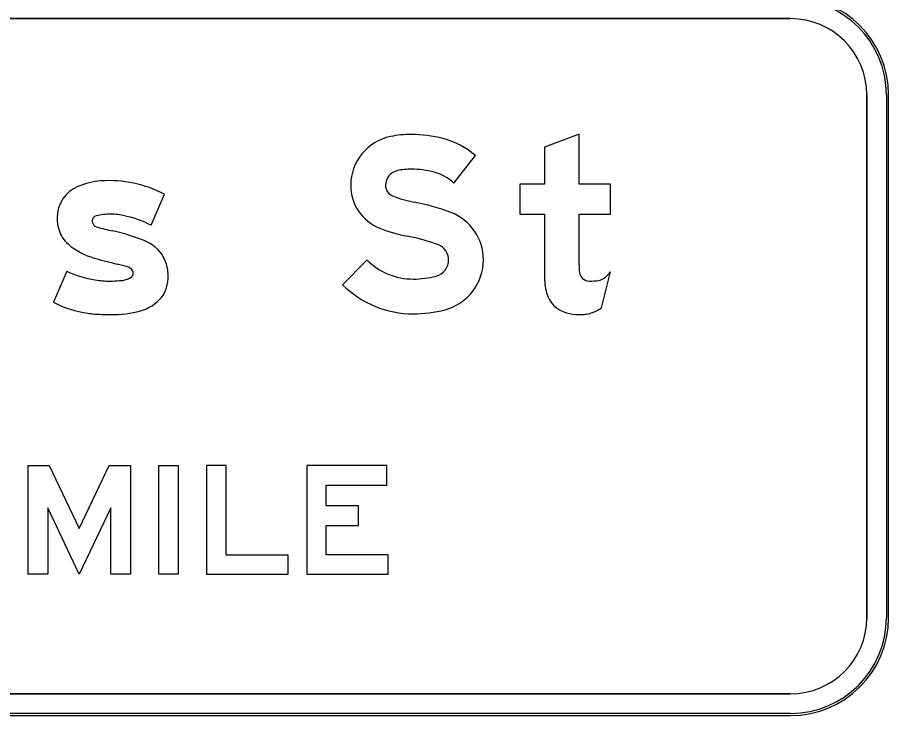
# Model space of a CAD drawing. Extents: x 1806251 to 1809821, y 414895 to 422886.
# Drawn here: x 1809677.605 to 1809678.406, y 415082.05 to 415082.692 of the extents above; entities that cross this region are included whole.
import ezdxf

# ---------------------------------------------------------------- set-up
doc = ezdxf.new("R2010")
doc.units = 0
for name, color, linetype in [('GSBWFILL', 7, 'Continuous'), ('GSCOLORFILL', 7, 'Continuous'), ('GSOUTLINE', 7, 'Continuous')]:
    doc.layers.add(name, color=color, linetype=linetype)

msp = doc.modelspace()

# ---------------------------------------------------------------- linework, layer by layer
at = {"layer": 'GSBWFILL'}
for p, q in [((1809676.87459, 415082.69107), (1809678.31559, 415082.69107)), ((1809678.38559, 415082.62107), (1809678.38559, 415082.14007)), ((1809678.40559, 415082.14007), (1809678.40559, 415082.62107)), ((1809677.72787, 415082.50101), (1809677.7403, 415082.52953)), ((1809677.65051, 415082.4588), (1809677.63808, 415082.43028)), ((1809678.14166, 415082.42505), (1809678.15008, 415082.45817)), ((1809677.63808, 415082.43028), (1809677.63808, 415082.43028)), ((1809678.31559, 415082.07007), (1809676.87479, 415082.07007)), ((1809676.87479, 415082.05007), (1809678.31559, 415082.05007))]:
    msp.add_line(p, q, dxfattribs=at)
for points in [[(1809678.12128, 415082.46447), (1809678.12128, 415082.51127), (1809678.15008, 415082.51127), (1809678.15008, 415082.53887), (1809678.12128, 415082.53887), (1809678.12128, 415082.58487), (1809678.08928, 415082.57274), (1809678.08928, 415082.53887), (1809678.06688, 415082.53887), (1809678.06688, 415082.51127), (1809678.08928, 415082.51127), (1809678.08928, 415082.4548)], [(1809678.00609, 415082.53984), (1809678.02588, 415082.56509)], [(1809677.92621, 415082.46909), (1809677.90368, 415082.44637)]]:
    msp.add_lwpolyline(points, dxfattribs=at)
for points in [[(1809677.66188, 415082.222), (1809677.68949, 415082.28007), (1809677.70888, 415082.28007), (1809677.70888, 415082.18007), (1809677.69088, 415082.18007), (1809677.69088, 415082.24107), (1809677.66188, 415082.18007), (1809677.63288, 415082.24107), (1809677.63288, 415082.18007), (1809677.61488, 415082.18007), (1809677.61488, 415082.28007), (1809677.63427, 415082.28007)], [(1809677.73488, 415082.18007), (1809677.73488, 415082.28007), (1809677.75288, 415082.28007), (1809677.75288, 415082.18007)], [(1809677.85388, 415082.18007), (1809677.85388, 415082.19757), (1809677.79688, 415082.19757), (1809677.79688, 415082.28007), (1809677.77888, 415082.28007), (1809677.77888, 415082.18007)], [(1809677.94588, 415082.19807), (1809677.88888, 415082.19807), (1809677.88888, 415082.22497), (1809677.91838, 415082.22497), (1809677.91838, 415082.24297), (1809677.88888, 415082.24297), (1809677.88888, 415082.26207), (1809677.94438, 415082.26207), (1809677.94438, 415082.28007), (1809677.87088, 415082.28007), (1809677.87088, 415082.18007), (1809677.94588, 415082.18007)]]:
    msp.add_lwpolyline(points, close=True, dxfattribs=at)
for centre, radius, start, end in [((1809678.31559, 415082.62107), 0.09, 0, 90), ((1809678.31559, 415082.62107), 0.07, 0, 90), ((1809677.67283, 415082.50786), 0.03136, 112.80409, 180), ((1809677.68655, 415082.47522), 0.06676, 94.08966, 112.80409), ((1809677.68937, 415082.43239), 0.10968, 62.33222, 93.96006), ((1809677.6906, 415082.45576), 0.05552, 90, 103.73705), ((1809677.6906, 415082.45871), 0.05257, 75.32982, 90), ((1809677.67893, 415082.50786), 0.03746, 180, 197.70339), ((1809677.67846, 415082.505), 0.0048, 102.54265, 180), ((1809677.67926, 415082.505), 0.0056, 180, 255.47478), ((1809677.68691, 415082.42409), 0.08715, 61.96012, 78.74488), ((1809677.66992, 415082.50498), 0.028, 197.70339, 228.98005), ((1809677.71369, 415082.61362), 0.11953, 252.55271, 259.91619), ((1809677.65093, 415082.31126), 0.18935, 68.11449, 77.23402), ((1809677.70928, 415082.45481), 0.0344, 0, 69.18818), ((1809677.69244, 415082.53087), 0.06232, 228.98005, 254.40467), ((1809677.78263, 415082.8407), 0.385, 253.87326, 257.11268), ((1809677.65671, 415082.29729), 0.17282, 73.25622, 76.59824), ((1809677.70379, 415082.45509), 0.00815, 28.38093, 70.61944), ((1809677.6907, 415082.54484), 0.09496, 244.95933, 261.41283), ((1809677.7078, 415082.45652), 0.0037, 305.96111, 0), ((1809677.70569, 415082.45652), 0.00581, 0, 24.86425), ((1809677.70353, 415082.45481), 0.04016, 343.62265, 0), ((1809677.69004, 415082.52246), 0.07278, 259.29816, 270), ((1809677.69004, 415082.54103), 0.09135, 270, 275.54791), ((1809677.69827, 415082.47177), 0.02167, 271.59402, 302.67994), ((1809677.71903, 415082.45025), 0.024, 319.73239, 343.62265), ((1809677.70789, 415082.45915), 0.03825, 285.62268, 320.35237), ((1809677.68372, 415082.51794), 0.09883, 242.49619, 261.8695), ((1809677.69106, 415082.52765), 0.10878, 270, 284.44353), ((1809677.68106, 415082.4993), 0.08, 261.8695, 265.15197), ((1809677.69106, 415082.61539), 0.19652, 265.10761, 270), ((1809678.31559, 415082.14007), 0.09, 270, 0), ((1809678.31559, 415082.14007), 0.07, 270, 0)]:
    msp.add_arc(centre, radius, start, end, dxfattribs=at)
for centre, major_axis, start_param, end_param in [((1809677.95713, 415082.53777), (0, 0.04583), 0.202758, 1.570796), ((1809677.96688, 415082.49034), (0, 0.09425), 0, 0.202758), ((1809677.96688, 415082.46901), (0, 0.11558), 6.026234, 6.283185), ((1809677.9776, 415082.50983), (0, 0.07338), 5.565152, 6.026234), ((1809677.95713, 415082.53777), (0, 0.01383), 0.202758, 1.570796), ((1809677.96688, 415082.49034), (0, 0.06225), 0, 0.202758), ((1809677.96688, 415082.46901), (0, 0.08358), 6.026234, 6.283185), ((1809677.9776, 415082.50983), (0, 0.04138), 5.523837, 6.026234), ((1809677.95375, 415082.53777), (0, 0.04246), 1.570796, 2.761249), ((1809677.95375, 415082.53777), (0, 0.01046), 1.570796, 2.761249), ((1809677.98862, 415082.62498), (0, 0.10439), 2.761249, 2.95744), ((1809677.93384, 415082.33086), (0, 0.19479), 5.918637, 6.099033), ((1809677.98667, 415082.4693), (0, 0.04661), 4.712389, 5.918637), ((1809677.98862, 415082.62498), (0, 0.13639), 2.761249, 2.95744), ((1809677.93384, 415082.33086), (0, 0.16279), 5.918637, 6.099033), ((1809677.98667, 415082.4693), (0, 0.01461), 4.712389, 5.918637), ((1809677.96883, 415082.51209), (0, 0.06053), 2.360607, 3.141593), ((1809677.98575, 415082.4693), (0, 0.01553), 3.401517, 4.712389), ((1809677.98575, 415082.4693), (0, 0.04753), 3.401517, 4.712389), ((1809678.3216, 415082.46447), (0, 0.20031), 1.570796, 1.606005), ((1809678.15137, 415082.4548), (0, 0.06209), 1.570796, 1.830698), ((1809678.13048, 415082.45898), (0, 0.0092), 1.74085, 2.407828), ((1809678.12902, 415082.47388), (0, 0.02627), 3.756278, 4.071638), ((1809677.96883, 415082.51209), (0, 0.09253), 2.360607, 3.141593), ((1809677.96883, 415082.53294), (0, 0.08139), 3.141593, 3.401517), ((1809678.13077, 415082.4593), (0, 0.00963), 2.407828, 3.141593), ((1809678.13077, 415082.5002), (0, 0.05053), 3.141593, 3.310762), ((1809678.13725, 415082.46222), (0, 0.012), 3.310762, 3.756278), ((1809678.1165, 415082.44553), (0, 0.026), 1.830698, 2.869526), ((1809677.96883, 415082.53294), (0, 0.11339), 3.141593, 3.401517), ((1809678.12026, 415082.45652), (0, 0.03807), 3.427755, 3.738844), ((1809678.12128, 415082.46269), (0, 0.04381), 2.869526, 3.141593), ((1809678.12128, 415082.48197), (0, 0.0631), 3.141593, 3.205734), ((1809678.12366, 415082.44495), (0, 0.026), 3.205734, 3.427755)]:
    msp.add_ellipse(centre, major_axis=major_axis, ratio=0.999997, start_param=start_param, end_param=end_param, dxfattribs=at)
at = {"layer": 'GSCOLORFILL'}
for p, q in [((1809676.87459, 415082.69107), (1809678.31559, 415082.69107)), ((1809678.38559, 415082.62107), (1809678.38559, 415082.14007)), ((1809678.40359, 415082.62107), (1809678.40359, 415082.14007)), ((1809678.40559, 415082.14007), (1809678.40559, 415082.62107)), ((1809678.40559, 415082.14007), (1809678.40559, 415082.62107)), ((1809678.40559, 415082.14007), (1809678.40559, 415082.62107)), ((1809677.72787, 415082.50101), (1809677.7403, 415082.52953)), ((1809677.65051, 415082.4588), (1809677.63808, 415082.43028)), ((1809678.14166, 415082.42505), (1809678.15008, 415082.45817)), ((1809677.63808, 415082.43028), (1809677.63808, 415082.43028)), ((1809678.31559, 415082.07007), (1809676.87479, 415082.07007)), ((1809676.87459, 415082.05007), (1809678.31559, 415082.05007)), ((1809678.31559, 415082.05207), (1809676.87461, 415082.05207)), ((1809676.87461, 415082.05007), (1809678.31559, 415082.05007)), ((1809676.87479, 415082.05007), (1809678.31559, 415082.05007))]:
    msp.add_line(p, q, dxfattribs=at)
for points in [[(1809678.12128, 415082.46447), (1809678.12128, 415082.51127), (1809678.15008, 415082.51127), (1809678.15008, 415082.53887), (1809678.12128, 415082.53887), (1809678.12128, 415082.58487), (1809678.08928, 415082.57274), (1809678.08928, 415082.53887), (1809678.06688, 415082.53887), (1809678.06688, 415082.51127), (1809678.08928, 415082.51127), (1809678.08928, 415082.4548)], [(1809678.00609, 415082.53984), (1809678.02588, 415082.56509)], [(1809677.92621, 415082.46909), (1809677.90368, 415082.44637)]]:
    msp.add_lwpolyline(points, dxfattribs=at)
for points in [[(1809677.66188, 415082.222), (1809677.68949, 415082.28007), (1809677.70888, 415082.28007), (1809677.70888, 415082.18007), (1809677.69088, 415082.18007), (1809677.69088, 415082.24107), (1809677.66188, 415082.18007), (1809677.63288, 415082.24107), (1809677.63288, 415082.18007), (1809677.61488, 415082.18007), (1809677.61488, 415082.28007), (1809677.63427, 415082.28007)], [(1809677.73488, 415082.18007), (1809677.73488, 415082.28007), (1809677.75288, 415082.28007), (1809677.75288, 415082.18007)], [(1809677.85388, 415082.18007), (1809677.85388, 415082.19757), (1809677.79688, 415082.19757), (1809677.79688, 415082.28007), (1809677.77888, 415082.28007), (1809677.77888, 415082.18007)], [(1809677.94588, 415082.19807), (1809677.88888, 415082.19807), (1809677.88888, 415082.22497), (1809677.91838, 415082.22497), (1809677.91838, 415082.24297), (1809677.88888, 415082.24297), (1809677.88888, 415082.26207), (1809677.94438, 415082.26207), (1809677.94438, 415082.28007), (1809677.87088, 415082.28007), (1809677.87088, 415082.18007), (1809677.94588, 415082.18007)]]:
    msp.add_lwpolyline(points, close=True, dxfattribs=at)
for centre, radius, start, end in [((1809678.31559, 415082.62107), 0.09, 0, 90), ((1809678.31559, 415082.62107), 0.09, 0, 90), ((1809678.31559, 415082.62107), 0.09, 0, 90), ((1809678.31559, 415082.62107), 0.088, 0, 90), ((1809678.31559, 415082.62107), 0.07, 0, 90), ((1809677.67283, 415082.50786), 0.03136, 112.80409, 180), ((1809677.68655, 415082.47522), 0.06676, 94.08966, 112.80409), ((1809677.68937, 415082.43239), 0.10968, 62.33222, 93.96006), ((1809677.6906, 415082.45576), 0.05552, 90, 103.73705), ((1809677.6906, 415082.45871), 0.05257, 75.32982, 90), ((1809677.67893, 415082.50786), 0.03746, 180, 197.70339), ((1809677.67846, 415082.505), 0.0048, 102.54265, 180), ((1809677.67926, 415082.505), 0.0056, 180, 255.47478), ((1809677.68691, 415082.42409), 0.08715, 61.96012, 78.74488), ((1809677.66992, 415082.50498), 0.028, 197.70339, 228.98005), ((1809677.71369, 415082.61362), 0.11953, 252.55271, 259.91619), ((1809677.65093, 415082.31126), 0.18935, 68.11449, 77.23402), ((1809677.70928, 415082.45481), 0.0344, 0, 69.18818), ((1809677.69244, 415082.53087), 0.06232, 228.98005, 254.40467), ((1809677.78263, 415082.8407), 0.385, 253.87326, 257.11268), ((1809677.65671, 415082.29729), 0.17282, 73.25622, 76.59824), ((1809677.70379, 415082.45509), 0.00815, 28.38093, 70.61944), ((1809677.6907, 415082.54484), 0.09496, 244.95933, 261.41283), ((1809677.7078, 415082.45652), 0.0037, 305.96111, 0), ((1809677.70569, 415082.45652), 0.00581, 0, 24.86425), ((1809677.70353, 415082.45481), 0.04016, 343.62265, 0), ((1809677.69004, 415082.52246), 0.07278, 259.29816, 270), ((1809677.69004, 415082.54103), 0.09135, 270, 275.54791), ((1809677.69827, 415082.47177), 0.02167, 271.59402, 302.67994), ((1809677.71903, 415082.45025), 0.024, 319.73239, 343.62265), ((1809677.70789, 415082.45915), 0.03825, 285.62268, 320.35237), ((1809677.68372, 415082.51794), 0.09883, 242.49619, 261.8695), ((1809677.69106, 415082.52765), 0.10878, 270, 284.44353), ((1809677.68106, 415082.4993), 0.08, 261.8695, 265.15197), ((1809677.69106, 415082.61539), 0.19652, 265.10761, 270), ((1809678.31559, 415082.14007), 0.09, 270, 0), ((1809678.31559, 415082.14007), 0.09, 270, 0), ((1809678.31559, 415082.14007), 0.07, 270, 0), ((1809678.31559, 415082.14007), 0.09, 270, 0), ((1809678.31559, 415082.14007), 0.088, 270, 0)]:
    msp.add_arc(centre, radius, start, end, dxfattribs=at)
for centre, major_axis, start_param, end_param in [((1809677.95713, 415082.53777), (0, 0.04583), 0.202758, 1.570796), ((1809677.96688, 415082.49034), (0, 0.09425), 0, 0.202758), ((1809677.96688, 415082.46901), (0, 0.11558), 6.026234, 6.283185), ((1809677.9776, 415082.50983), (0, 0.07338), 5.565152, 6.026234), ((1809677.95713, 415082.53777), (0, 0.01383), 0.202758, 1.570796), ((1809677.96688, 415082.49034), (0, 0.06225), 0, 0.202758), ((1809677.96688, 415082.46901), (0, 0.08358), 6.026234, 6.283185), ((1809677.9776, 415082.50983), (0, 0.04138), 5.523837, 6.026234), ((1809677.95375, 415082.53777), (0, 0.04246), 1.570796, 2.761249), ((1809677.95375, 415082.53777), (0, 0.01046), 1.570796, 2.761249), ((1809677.98862, 415082.62498), (0, 0.10439), 2.761249, 2.95744), ((1809677.93384, 415082.33086), (0, 0.19479), 5.918637, 6.099033), ((1809677.98667, 415082.4693), (0, 0.04661), 4.712389, 5.918637), ((1809677.98862, 415082.62498), (0, 0.13639), 2.761249, 2.95744), ((1809677.93384, 415082.33086), (0, 0.16279), 5.918637, 6.099033), ((1809677.98667, 415082.4693), (0, 0.01461), 4.712389, 5.918637), ((1809677.96883, 415082.51209), (0, 0.06053), 2.360607, 3.141593), ((1809677.98575, 415082.4693), (0, 0.01553), 3.401517, 4.712389), ((1809677.98575, 415082.4693), (0, 0.04753), 3.401517, 4.712389), ((1809678.3216, 415082.46447), (0, 0.20031), 1.570796, 1.606005), ((1809678.15137, 415082.4548), (0, 0.06209), 1.570796, 1.830698), ((1809678.13048, 415082.45898), (0, 0.0092), 1.74085, 2.407828), ((1809678.12902, 415082.47388), (0, 0.02627), 3.756278, 4.071638), ((1809677.96883, 415082.51209), (0, 0.09253), 2.360607, 3.141593), ((1809677.96883, 415082.53294), (0, 0.08139), 3.141593, 3.401517), ((1809678.13077, 415082.4593), (0, 0.00963), 2.407828, 3.141593), ((1809678.13077, 415082.5002), (0, 0.05053), 3.141593, 3.310762), ((1809678.13725, 415082.46222), (0, 0.012), 3.310762, 3.756278), ((1809678.1165, 415082.44553), (0, 0.026), 1.830698, 2.869526), ((1809677.96883, 415082.53294), (0, 0.11339), 3.141593, 3.401517), ((1809678.12026, 415082.45652), (0, 0.03807), 3.427755, 3.738844), ((1809678.12128, 415082.46269), (0, 0.04381), 2.869526, 3.141593), ((1809678.12128, 415082.48197), (0, 0.0631), 3.141593, 3.205734), ((1809678.12366, 415082.44495), (0, 0.026), 3.205734, 3.427755)]:
    msp.add_ellipse(centre, major_axis=major_axis, ratio=0.999997, start_param=start_param, end_param=end_param, dxfattribs=at)
at = {"layer": 'GSOUTLINE'}
for p, q in [((1809678.31559, 415082.69107), (1809676.87459, 415082.69107)), ((1809678.38559, 415082.14007), (1809678.38559, 415082.62107)), ((1809678.40559, 415082.14007), (1809678.40559, 415082.62107)), ((1809677.72787, 415082.50101), (1809677.7403, 415082.52953)), ((1809677.65051, 415082.4588), (1809677.63808, 415082.43028)), ((1809678.14166, 415082.42505), (1809678.15008, 415082.45817)), ((1809677.63808, 415082.43028), (1809677.63808, 415082.43028)), ((1809676.87459, 415082.07007), (1809678.31559, 415082.07007)), ((1809676.87459, 415082.05007), (1809678.31559, 415082.05007))]:
    msp.add_line(p, q, dxfattribs=at)
for points in [[(1809678.12128, 415082.46447), (1809678.12128, 415082.51127), (1809678.15008, 415082.51127), (1809678.15008, 415082.53887), (1809678.12128, 415082.53887), (1809678.12128, 415082.58487), (1809678.08928, 415082.57274), (1809678.08928, 415082.53887), (1809678.06688, 415082.53887), (1809678.06688, 415082.51127), (1809678.08928, 415082.51127), (1809678.08928, 415082.4548)], [(1809678.00609, 415082.53984), (1809678.02588, 415082.56509)], [(1809677.92621, 415082.46909), (1809677.90368, 415082.44637)]]:
    msp.add_lwpolyline(points, dxfattribs=at)
for points in [[(1809677.66188, 415082.222), (1809677.68949, 415082.28007), (1809677.70888, 415082.28007), (1809677.70888, 415082.18007), (1809677.69088, 415082.18007), (1809677.69088, 415082.24107), (1809677.66188, 415082.18007), (1809677.63288, 415082.24107), (1809677.63288, 415082.18007), (1809677.61488, 415082.18007), (1809677.61488, 415082.28007), (1809677.63427, 415082.28007)], [(1809677.73488, 415082.18007), (1809677.73488, 415082.28007), (1809677.75288, 415082.28007), (1809677.75288, 415082.18007)], [(1809677.85388, 415082.18007), (1809677.85388, 415082.19757), (1809677.79688, 415082.19757), (1809677.79688, 415082.28007), (1809677.77888, 415082.28007), (1809677.77888, 415082.18007)], [(1809677.94588, 415082.19807), (1809677.88888, 415082.19807), (1809677.88888, 415082.22497), (1809677.91838, 415082.22497), (1809677.91838, 415082.24297), (1809677.88888, 415082.24297), (1809677.88888, 415082.26207), (1809677.94438, 415082.26207), (1809677.94438, 415082.28007), (1809677.87088, 415082.28007), (1809677.87088, 415082.18007), (1809677.94588, 415082.18007)]]:
    msp.add_lwpolyline(points, close=True, dxfattribs=at)
for centre, radius, start, end in [((1809678.31559, 415082.62107), 0.09, 0, 90), ((1809678.31559, 415082.62107), 0.07, 0, 90), ((1809677.67283, 415082.50786), 0.03136, 112.80409, 180), ((1809677.68655, 415082.47522), 0.06676, 94.08966, 112.80409), ((1809677.68937, 415082.43239), 0.10968, 62.33222, 93.96006), ((1809677.6906, 415082.45576), 0.05552, 90, 103.73705), ((1809677.6906, 415082.45871), 0.05257, 75.32982, 90), ((1809677.67893, 415082.50786), 0.03746, 180, 197.70339), ((1809677.67846, 415082.505), 0.0048, 102.54265, 180), ((1809677.67926, 415082.505), 0.0056, 180, 255.47478), ((1809677.68691, 415082.42409), 0.08715, 61.96012, 78.74488), ((1809677.66992, 415082.50498), 0.028, 197.70339, 228.98005), ((1809677.71369, 415082.61362), 0.11953, 252.55271, 259.91619), ((1809677.65093, 415082.31126), 0.18935, 68.11449, 77.23402), ((1809677.70928, 415082.45481), 0.0344, 0, 69.18818), ((1809677.69244, 415082.53087), 0.06232, 228.98005, 254.40467), ((1809677.78263, 415082.8407), 0.385, 253.87326, 257.11268), ((1809677.65671, 415082.29729), 0.17282, 73.25622, 76.59824), ((1809677.70379, 415082.45509), 0.00815, 28.38093, 70.61944), ((1809677.6907, 415082.54484), 0.09496, 244.95933, 261.41283), ((1809677.7078, 415082.45652), 0.0037, 305.96111, 0), ((1809677.70569, 415082.45652), 0.00581, 0, 24.86425), ((1809677.70353, 415082.45481), 0.04016, 343.62265, 0), ((1809677.69004, 415082.52246), 0.07278, 259.29816, 270), ((1809677.69004, 415082.54103), 0.09135, 270, 275.54791), ((1809677.69827, 415082.47177), 0.02167, 271.59402, 302.67994), ((1809677.71903, 415082.45025), 0.024, 319.73239, 343.62265), ((1809677.70789, 415082.45915), 0.03825, 285.62268, 320.35237), ((1809677.68372, 415082.51794), 0.09883, 242.49619, 261.8695), ((1809677.69106, 415082.52765), 0.10878, 270, 284.44353), ((1809677.68106, 415082.4993), 0.08, 261.8695, 265.15197), ((1809677.69106, 415082.61539), 0.19652, 265.10761, 270), ((1809678.31559, 415082.14007), 0.09, 270, 0), ((1809678.31559, 415082.14007), 0.07, 270, 0)]:
    msp.add_arc(centre, radius, start, end, dxfattribs=at)
for centre, major_axis, start_param, end_param in [((1809677.95713, 415082.53777), (0, 0.04583), 0.202758, 1.570796), ((1809677.96688, 415082.49034), (0, 0.09425), 0, 0.202758), ((1809677.96688, 415082.46901), (0, 0.11558), 6.026234, 6.283185), ((1809677.9776, 415082.50983), (0, 0.07338), 5.565152, 6.026234), ((1809677.95713, 415082.53777), (0, 0.01383), 0.202758, 1.570796), ((1809677.96688, 415082.49034), (0, 0.06225), 0, 0.202758), ((1809677.96688, 415082.46901), (0, 0.08358), 6.026234, 6.283185), ((1809677.9776, 415082.50983), (0, 0.04138), 5.523837, 6.026234), ((1809677.95375, 415082.53777), (0, 0.04246), 1.570796, 2.761249), ((1809677.95375, 415082.53777), (0, 0.01046), 1.570796, 2.761249), ((1809677.98862, 415082.62498), (0, 0.10439), 2.761249, 2.95744), ((1809677.93384, 415082.33086), (0, 0.19479), 5.918637, 6.099033), ((1809677.98667, 415082.4693), (0, 0.04661), 4.712389, 5.918637), ((1809677.98862, 415082.62498), (0, 0.13639), 2.761249, 2.95744), ((1809677.93384, 415082.33086), (0, 0.16279), 5.918637, 6.099033), ((1809677.98667, 415082.4693), (0, 0.01461), 4.712389, 5.918637), ((1809677.96883, 415082.51209), (0, 0.06053), 2.360607, 3.141593), ((1809677.98575, 415082.4693), (0, 0.01553), 3.401517, 4.712389), ((1809677.98575, 415082.4693), (0, 0.04753), 3.401517, 4.712389), ((1809678.3216, 415082.46447), (0, 0.20031), 1.570796, 1.606005), ((1809678.15137, 415082.4548), (0, 0.06209), 1.570796, 1.830698), ((1809678.13048, 415082.45898), (0, 0.0092), 1.74085, 2.407828), ((1809678.12902, 415082.47388), (0, 0.02627), 3.756278, 4.071638), ((1809677.96883, 415082.51209), (0, 0.09253), 2.360607, 3.141593), ((1809677.96883, 415082.53294), (0, 0.08139), 3.141593, 3.401517), ((1809678.13077, 415082.4593), (0, 0.00963), 2.407828, 3.141593), ((1809678.13077, 415082.5002), (0, 0.05053), 3.141593, 3.310762), ((1809678.13725, 415082.46222), (0, 0.012), 3.310762, 3.756278), ((1809678.1165, 415082.44553), (0, 0.026), 1.830698, 2.869526), ((1809677.96883, 415082.53294), (0, 0.11339), 3.141593, 3.401517), ((1809678.12026, 415082.45652), (0, 0.03807), 3.427755, 3.738844), ((1809678.12128, 415082.46269), (0, 0.04381), 2.869526, 3.141593), ((1809678.12128, 415082.48197), (0, 0.0631), 3.141593, 3.205734), ((1809678.12366, 415082.44495), (0, 0.026), 3.205734, 3.427755)]:
    msp.add_ellipse(centre, major_axis=major_axis, ratio=0.999997, start_param=start_param, end_param=end_param, dxfattribs=at)

doc.saveas('drawing.dxf')
